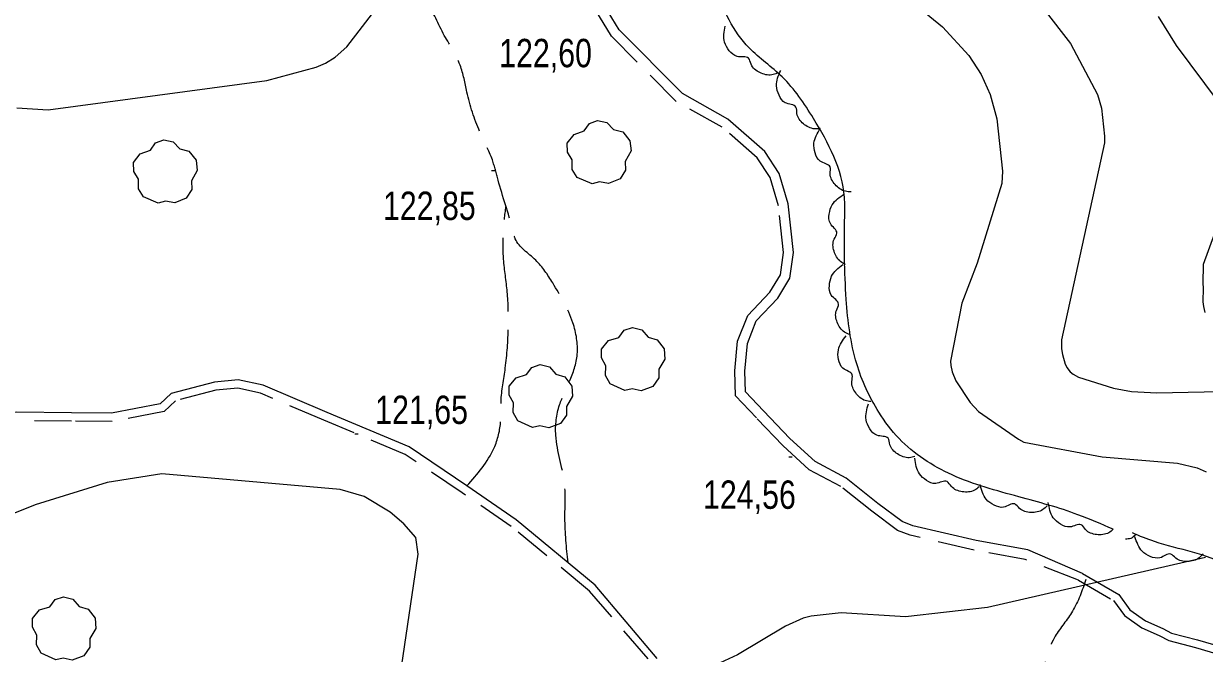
# Model space of a CAD drawing. Extents: x 483843 to 488449, y 4381269 to 4384483.
# Drawn here: x 485032.7 to 485396.9, y 4382974.8 to 4383169.1 of the extents above; entities that cross this region are included whole.
import ezdxf

# ---------------------------------------------------------------- set-up
doc = ezdxf.new("R2010")
doc.units = 0
doc.header["$LTSCALE"] = 3.8
doc.linetypes.add('LONG_DASHED', pattern=[7.5, 6, -1.5])
doc.linetypes.add('MEDIUM_DASHED', pattern=[4.5, 3, -1.5])
for name, color, linetype, lineweight in [('27', 7, 'Continuous', 25), ('29', 7, 'Continuous', 13), ('38', 7, 'Continuous', 25), ('7', 7, 'Continuous', 13), ('8', 7, 'Continuous', 25), ('9', 7, 'Continuous', 13)]:
    doc.layers.add(name, color=color, linetype=linetype, lineweight=lineweight)

msp = doc.modelspace()

# ---------------------------------------------------------------- linework, layer by layer
at = {"layer": '27'}
for points in [[(485368.83, 4383013.07), (485357.92, 4383017.58), (485339.7, 4383023.1), (485319.15, 4383029.84), (485302.76, 4383041.04), (485296.52, 4383049.17), (485289.67, 4383064.17), (485286.45, 4383083.98), (485285.97, 4383109.61), (485285.9, 4383115.54), (485276.33, 4383139.85), (485266.69, 4383152.65), (485256.52, 4383161.61), (485246.36, 4383180.33), (485238.82, 4383215.89), (485225.5, 4383234.69), (485215.14, 4383246.51), (485198.33, 4383264.41), (485185.34, 4383279.86), (485169.86, 4383297.33), (485163.7, 4383303.6), (485148.12, 4383317.53), (485130.86, 4383329.08), (485117.86, 4383326.04), (485107.82, 4383311.76), (485103.79, 4383302.24), (485096.18, 4383283.59), (485086.4, 4383265.77), (485083.47, 4383255.58), (485079.81, 4383240.29), (485069.46, 4383214.59), (485058.83, 4383206.45), (485039.94, 4383205.55), (485025.67, 4383205.73), (485007.1, 4383204.13), (484992.82, 4383195.6), (484980.34, 4383184.14), (484962.84, 4383175.41), (484943.61, 4383170.71), (484924.89, 4383162.35), (484905.09, 4383148.62), (484891.5, 4383130.5), (484881, 4383111.74), (484870.62, 4383107.18), (484861.85, 4383107.38), (484839.46, 4383112.83), (484820.21, 4383122.72), (484800.58, 4383135.19), (484785.62, 4383150.35), (484767.93, 4383154.78), (484745.46, 4383162.59)], [(485265.18, 4383153.81), (485263.49, 4383153.28), (485259.77, 4383154.02), (485257.1, 4383156.57), (485256.3, 4383158.46), (485252.78, 4383158.97), (485250.37, 4383160.74), (485248.9, 4383163.38), (485249.06, 4383168.34)], [(485278.44, 4383136.74), (485276.67, 4383136.63), (485273.23, 4383138.23), (485271.25, 4383141.34), (485270.92, 4383143.37), (485267.63, 4383144.71), (485265.71, 4383147), (485264.91, 4383149.91), (485266.25, 4383154.69)], [(485287.95, 4383117.22), (485286.18, 4383117.36), (485283.01, 4383119.45), (485281.5, 4383122.81), (485281.47, 4383124.87), (485278.41, 4383126.67), (485276.84, 4383129.21), (485276.48, 4383132.22), (485278.49, 4383136.75)], [(485286.23, 4383094.8), (485284.68, 4383095.67), (485282.68, 4383098.9), (485282.73, 4383102.59), (485283.57, 4383104.47), (485281.55, 4383107.39), (485281.2, 4383110.36), (485282.13, 4383113.23), (485285.86, 4383116.5)], [(485287.53, 4383073.16), (485285.92, 4383073.9), (485283.66, 4383076.95), (485283.41, 4383080.63), (485284.09, 4383082.57), (485281.83, 4383085.32), (485281.24, 4383088.25), (485281.93, 4383091.19), (485285.39, 4383094.75)], [(485294.07, 4383052.5), (485292.32, 4383052.8), (485289.36, 4383055.17), (485288.16, 4383058.66), (485288.31, 4383060.71), (485285.43, 4383062.78), (485284.1, 4383065.46), (485284.01, 4383068.48), (485286.42, 4383072.81)], [(485307.63, 4383035.51), (485305.89, 4383035.17), (485302.28, 4383036.34), (485299.92, 4383039.18), (485299.34, 4383041.15), (485295.91, 4383042.07), (485293.72, 4383044.1), (485292.57, 4383046.89), (485293.29, 4383051.8)], [(486286.37, 4382818.73), (486278.04, 4382823.01), (486270.91, 4382827.39), (486261.25, 4382830.52), (486249.55, 4382838.56), (486235.78, 4382853.4), (486208.71, 4382873.4), (486199.54, 4382878.26), (486190.05, 4382880.8), (486172.3, 4382887.23), (486138.6, 4382917.4), (486120.98, 4382941.85), (486113.4, 4382950.11), (486108.61, 4382953.78), (486094.45, 4382965.01), (486088.77, 4382972.26), (486086.08, 4382975.81), (486076.44, 4382986.75), (486071.81, 4382993.64), (486063.9, 4383007.83), (486054.58, 4383021.85), (486044.87, 4383035.93), (486027.43, 4383037.8), (485933.61, 4382938.44), (485919.77, 4382940.14), (485889.7, 4382939.08), (485839.54, 4382941.26), (485816.75, 4382944.76), (485741.23, 4382929.61), (485713.92, 4382937.9), (485681.19, 4382964.56), (485670.78, 4382975.78), (485652.13, 4382986.85), (485638.34, 4382985.71), (485603.43, 4382978.48), (485583.93, 4382969.73), (485574.59, 4382959.14), (485576.9, 4382938.62), (485580.71, 4382884.66), (485577.11, 4382863.44), (485511.92, 4382842.02), (485496.71, 4382848.88), (485482.18, 4382864.38), (485474.15, 4382877.06), (485456.13, 4382915.83), (485453.46, 4382926.82), (485449.3, 4382945.73), (485443.9, 4382957.94), (485427.92, 4382978.81), (485418.61, 4382987.72), (485404.26, 4383001.65), (485381.54, 4383009.27), (485374.73, 4383011.94)], [(485327.44, 4383026.15), (485326, 4383025.12), (485322.23, 4383024.67), (485318.9, 4383026.27), (485317.56, 4383027.82), (485314.05, 4383027.23), (485311.22, 4383028.16), (485309, 4383030.22), (485307.62, 4383034.98)], [(485348.42, 4383020.33), (485347.1, 4383019.15), (485343.41, 4383018.28), (485339.92, 4383019.5), (485338.41, 4383020.9), (485334.99, 4383019.91), (485332.07, 4383020.53), (485329.64, 4383022.33), (485327.74, 4383026.91)], [(485368.83, 4383013.07), (485367.41, 4383012), (485363.66, 4383011.45), (485360.29, 4383012.96), (485358.91, 4383014.48), (485355.42, 4383013.79), (485352.56, 4383014.65), (485350.29, 4383016.64), (485348.78, 4383021.37)], [(485375.68, 4383011.34), (485374.26, 4383010.28), (485372.56, 4383010.04)], [(485396.57, 4383005.52), (485395.33, 4383004.25), (485391.7, 4383003.16), (485388.14, 4383004.16), (485386.55, 4383005.45), (485383.2, 4383004.26), (485380.24, 4383004.69), (485377.71, 4383006.33), (485375.52, 4383010.78)]]:
    msp.add_spline(points, degree=3, dxfattribs=at)
at = {"layer": '29'}
for points in [[(485208.04, 4383119.68), (485203.43, 4383121.65), (485201.93, 4383124.13), (485201.92, 4383127.12), (485200.47, 4383129.48), (485200.41, 4383132.23), (485202.48, 4383134.9), (485205.64, 4383136.01), (485207.21, 4383138.26), (485209.75, 4383139.18), (485212.63, 4383138.63), (485214.66, 4383136.43), (485217.49, 4383135.7), (485219.72, 4383132.93), (485220.07, 4383129.81), (485218.3, 4383126.6), (485218.4, 4383123.92), (485216.67, 4383121.25), (485213.1, 4383119.78), (485210.31, 4383120.31)], [(485074.23, 4383113.7), (485069.62, 4383115.67), (485068.12, 4383118.15), (485068.11, 4383121.14), (485066.66, 4383123.5), (485066.6, 4383126.25), (485068.67, 4383128.92), (485071.83, 4383130.03), (485073.4, 4383132.28), (485075.94, 4383133.2), (485078.82, 4383132.65), (485080.85, 4383130.45), (485083.68, 4383129.72), (485085.91, 4383126.95), (485086.26, 4383123.83), (485084.49, 4383120.62), (485084.59, 4383117.94), (485082.86, 4383115.27), (485079.29, 4383113.8), (485076.5, 4383114.33)], [(485218.14, 4383055.89), (485213.6, 4383058.01), (485212.19, 4383060.55), (485212.29, 4383063.53), (485210.92, 4383065.94), (485210.96, 4383068.69), (485213.12, 4383071.29), (485216.31, 4383072.29), (485217.96, 4383074.48), (485220.53, 4383075.31), (485223.39, 4383074.66), (485225.34, 4383072.39), (485228.15, 4383071.57), (485230.28, 4383068.72), (485230.52, 4383065.59), (485228.64, 4383062.44), (485228.64, 4383059.76), (485226.82, 4383057.15), (485223.2, 4383055.81), (485220.43, 4383056.44)], [(485189.67, 4383044.46), (485185.13, 4383046.58), (485183.72, 4383049.12), (485183.82, 4383052.1), (485182.45, 4383054.51), (485182.49, 4383057.26), (485184.65, 4383059.86), (485187.84, 4383060.86), (485189.49, 4383063.05), (485192.06, 4383063.88), (485194.92, 4383063.23), (485196.87, 4383060.96), (485199.68, 4383060.14), (485201.81, 4383057.29), (485202.05, 4383054.16), (485200.17, 4383051.01), (485200.17, 4383048.33), (485198.35, 4383045.72), (485194.73, 4383044.38), (485191.96, 4383045.01)], [(485042.62, 4382972.78), (485038.08, 4382974.9), (485036.67, 4382977.44), (485036.77, 4382980.42), (485035.4, 4382982.83), (485035.44, 4382985.58), (485037.6, 4382988.18), (485040.79, 4382989.18), (485042.44, 4382991.37), (485045.01, 4382992.2), (485047.87, 4382991.55), (485049.82, 4382989.28), (485052.63, 4382988.46), (485054.76, 4382985.61), (485055, 4382982.48), (485053.12, 4382979.33), (485053.12, 4382976.65), (485051.3, 4382974.04), (485047.68, 4382972.7), (485044.91, 4382973.33)]]:
    msp.add_lwpolyline(points, close=True, dxfattribs=at)
at = {"layer": '38'}
for points in [[(485359.35, 4382999.45), (485342.43, 4383006.7), (485326.51, 4383009.64), (485307.03, 4383014.19), (485303.72, 4383015.44), (485296.19, 4383021.08), (485286.42, 4383028.86), (485276.82, 4383033.96), (485269.03, 4383041.1), (485260.95, 4383049.58), (485255.34, 4383055.52), (485255.2, 4383061.82), (485255.94, 4383070.43), (485258.7, 4383077.39), (485265.31, 4383084.36), (485269.09, 4383090.58), (485270.19, 4383098.48), (485268.54, 4383113.49), (485265.77, 4383122.9), (485261.3, 4383129.7), (485249.92, 4383139.66), (485235.89, 4383147.51), (485216.43, 4383167.19), (485209.65, 4383178.39)], [(485228.14, 4382973.2), (485209.05, 4382995.85), (485184.68, 4383015.99), (485169.44, 4383026.46), (485151.64, 4383038.49), (485126.3, 4383049.12), (485106.57, 4383057.5), (485098.92, 4383059.22), (485091.57, 4383058.52), (485078.22, 4383055.02), (485074.86, 4383051.83), (485059.81, 4383048.91), (485047.48, 4383049.02), (485030.47, 4383049.23), (485010.21, 4383046.82), (484990.45, 4383040.92), (484984.51, 4383036.97), (484970.73, 4383033.51), (484962.19, 4383030.13)], [(485359.35, 4382999.45), (485370.51, 4382992.92), (485373.98, 4382988.22), (485378.81, 4382984.8), (485384.06, 4382982.43), (485386.83, 4382981.01), (485394.84, 4382978.98), (485402.18, 4382976.79)]]:
    msp.add_lwpolyline(points, dxfattribs=at)
at = {"layer": '38', "linetype": 'MEDIUM_DASHED'}
for points in [[(485358.12, 4382997.37), (485341.6, 4383003.74), (485325.88, 4383006.64), (485306.13, 4383011.25), (485302.23, 4383012.73), (485294.32, 4383018.65), (485284.73, 4383026.29), (485275.04, 4383031.43), (485266.89, 4383038.91), (485258.72, 4383047.47), (485252.3, 4383054.28), (485252.13, 4383061.92), (485252.93, 4383071.14), (485256.07, 4383079.07), (485262.87, 4383086.23), (485266.15, 4383091.62), (485267.1, 4383098.52), (485265.53, 4383112.89), (485262.96, 4383121.6), (485258.97, 4383127.67), (485248.15, 4383137.15), (485234.02, 4383145.05), (485214, 4383165.29), (485207.15, 4383176.62)], [(485225.3, 4382973.13), (485207.25, 4382993.99), (485183.13, 4383013.92), (485167.99, 4383024.32), (485150.41, 4383036.2), (485125.29, 4383046.73), (485105.77, 4383055.03), (485098.76, 4383056.6), (485092.03, 4383055.96), (485079.52, 4383052.69), (485076.09, 4383049.43), (485060.05, 4383046.32), (485047.46, 4383046.44), (485030.61, 4383046.64)], [(485358.12, 4382997.37), (485368.86, 4382991.08), (485372.27, 4382986.47), (485377.6, 4382982.69), (485383.01, 4382980.26), (485385.96, 4382978.73), (485394.2, 4382976.64), (485401.47, 4382974.48)]]:
    msp.add_lwpolyline(points, dxfattribs=at)
at = {"layer": '38', "linetype": 'LONG_DASHED'}
for points in [[(485200.63, 4383002.8), (485199.67, 4383016.63), (485199.56, 4383027.1), (485196.85, 4383042.11), (485198.01, 4383051.44), (485201.06, 4383058.64), (485203.47, 4383067.09), (485202.11, 4383076.81), (485195.91, 4383089.08), (485190.65, 4383096.14), (485184.34, 4383102.73), (485183.55, 4383105.45), (485179.05, 4383120.84), (485177.29, 4383127.03), (485173.4, 4383135.76), (485169.45, 4383148.01), (485167.35, 4383156.29), (485162.13, 4383166.09), (485156.49, 4383176.54), (485150.46, 4383181.66), (485140.64, 4383182.55), (485134.19, 4383182.78), (485127.99, 4383184.07), (485100.75, 4383184.86), (485089.34, 4383187.3), (485083.17, 4383188.19), (485077.12, 4383187.94)], [(485169.44, 4383026.46), (485177.81, 4383038.18), (485179.87, 4383046.53), (485179.97, 4383052.49), (485181.28, 4383062.84), (485182.19, 4383075.36), (485181.88, 4383086.33), (485180.76, 4383096.41), (485180.69, 4383104.97), (485181.46, 4383112.59)], [(485360.36, 4382997.57), (485356.26, 4382987.81), (485350.92, 4382980.07), (485346.57, 4382958.75), (485350.17, 4382942.09), (485365.12, 4382932.3), (485385.66, 4382912.41), (485389.58, 4382911.57), (485392.22, 4382910.72), (485397.76, 4382906.92), (485405.31, 4382900.22), (485412.35, 4382896.75), (485420.94, 4382886.47), (485426.76, 4382871.04), (485431.32, 4382855.29), (485434.98, 4382848), (485437.91, 4382843.55), (485441.79, 4382840.32), (485468.5, 4382819.26), (485479.09, 4382810.22), (485483.74, 4382806.4), (485499.18, 4382794.37), (485502.87, 4382789.79), (485506.31, 4382777.69), (485508.56, 4382769.1), (485511.98, 4382762.71), (485527.1, 4382747.6), (485535.83, 4382738.08), (485558.17, 4382722.04), (485560.6, 4382720.58), (485564.7, 4382717.58), (485566.02, 4382715.05), (485566.5, 4382709.21), (485567.59, 4382698.65), (485568.56, 4382690.56), (485568.58, 4382681.03)]]:
    msp.add_spline(points, degree=3, dxfattribs=at)
at = {"layer": '7'}
for p, q in [((485177.05, 4383123.74), (485178.05, 4383123.74)), ((485134.9, 4383042.49), (485135.9, 4383042.49)), ((485268.76, 4383035.45), (485269.76, 4383035.45))]:
    msp.add_line(p, q, dxfattribs=at)
at = {"layer": '8'}
msp.add_lwpolyline([(485397.27, 4383004.38), (485330.02, 4382988.97), (485304.75, 4382986.03), (485284.91, 4382987.27), (485275.59, 4382986.31), (485273.21, 4382985.66), (485267.69, 4382983.21), (485252.95, 4382974.32), (485230.18, 4382963.88), (485228.34, 4382962.42), (485228.33, 4382961.66), (485228.25, 4382961.31), (485227.74, 4382960.36)], dxfattribs=at)
at = {"layer": '9'}
for points in [[(485287.68, 4383191.5), (485316.17, 4383168.07), (485324.29, 4383159.24), (485328.04, 4383153.39), (485330.83, 4383147.27), (485332.94, 4383139.77), (485334.68, 4383123.54), (485334.42, 4383119.82), (485326.85, 4383095.2), (485322.12, 4383082.88), (485318.6, 4383064.96), (485318.69, 4383063.66), (485319.13, 4383061.64), (485320.26, 4383058.89), (485324.72, 4383052.24), (485327.2, 4383049.44), (485339.61, 4383040.84), (485341.28, 4383039.92), (485365.41, 4383035.39), (485388.65, 4383033.46), (485394.68, 4383031.99), (485397.51, 4383030.82)], [(485030.56, 4383143.08), (485040.22, 4383142.47), (485107.76, 4383151.57), (485122.95, 4383155.72), (485125.85, 4383156.91), (485128.76, 4383158.74), (485132.39, 4383161.96), (485151.72, 4383187.14)], [(485339.13, 4383184.24), (485355.63, 4383162.95), (485363.94, 4383147.29), (485365.18, 4383143.07), (485366.16, 4383134.35), (485366.14, 4383132.34), (485352.87, 4383071.5), (485352.85, 4383068.76), (485353.11, 4383066.96), (485354.01, 4383064.05), (485354.6, 4383062.89), (485355.16, 4383062.13), (485355.56, 4383061.71), (485356.44, 4383060.94), (485358.08, 4383060.03), (485368.91, 4383056.6), (485374.42, 4383055.61), (485382.31, 4383055.21), (485406.52, 4383055.68)], [(485382.65, 4383171.29), (485388.18, 4383162.35), (485401.21, 4383144.94)], [(485400.06, 4383104.37), (485396.56, 4383094.81), (485396.4, 4383088.95), (485396.51, 4383087.55), (485396.4, 4383083.27), (485396.61, 4383081.87), (485397.04, 4383079.98)], [(485154.38, 4383005.38), (485153.66, 4383010.55), (485150.01, 4383014.77), (485145.8, 4383018.32), (485137.7, 4383023.23), (485130.37, 4383025.35), (485075.29, 4383030.14), (485058.5, 4383027.54), (485036.29, 4383020.67), (484943.64, 4382983.39)], [(485149.56, 4382946.71), (485149.8, 4382960.77), (485149.64, 4382962.28), (485148.99, 4382963.8), (485148.88, 4382967.79), (485154.38, 4383005.38)]]:
    msp.add_lwpolyline(points, dxfattribs=at)

# ---------------------------------------------------------------- texts
at = {"layer": '7', "width": 0.8}
for s, p in [('122,60', (485179.38, 4383155.65)), ('122,85', (485143.53, 4383108.53)), ('121,65', (485141.14, 4383045.57)), ('124,56', (485242.27, 4383019.39))]:
    msp.add_text(s, height=8.75, dxfattribs=at).set_placement(p)

doc.saveas('drawing.dxf')
